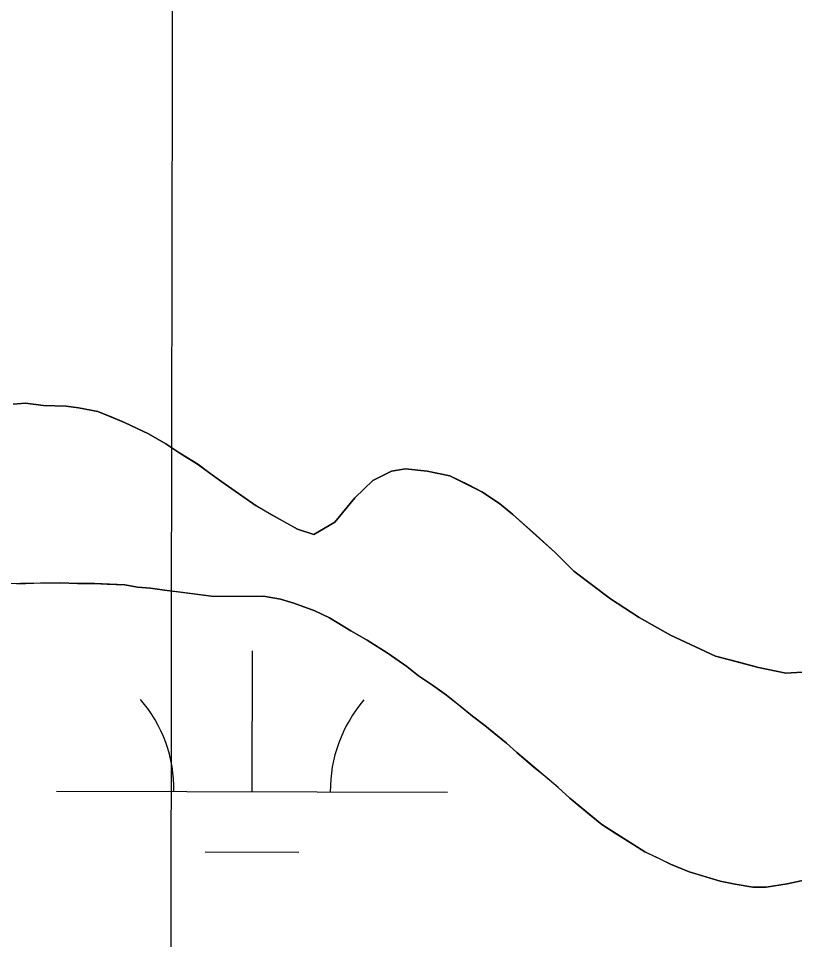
# Model space of a CAD drawing. Extents: x 3219052 to 3256913, y 800770 to 826146.
# Drawn here: x 3228442.7 to 3228641.2, y 823156.7 to 823392.1 of the extents above; entities that cross this region are included whole.
import ezdxf

# ---------------------------------------------------------------- set-up
doc = ezdxf.new("R2010")
doc.units = 0
for name, color, linetype in [('V-GRID-MAJR', 7, 'Continuous'), ('V-SITE-VEGE', 7, 'Continuous'), ('V-TOPO-SHOR', 7, 'Continuous'), ('V-WETL-SWMP', 7, 'Continuous')]:
    doc.layers.add(name, color=color, linetype=linetype)

msp = doc.modelspace()

# ---------------------------------------------------------------- linework, layer by layer
at = {"layer": 'V-GRID-MAJR'}
msp.add_spline([(3228457.14, 806177.393), (3228465.955, 812237.661), (3228474.772, 818299.872), (3228483.589, 824362.121), (3228483.592, 824364.024)], degree=3, dxfattribs=at)
at = {"layer": 'V-SITE-VEGE'}
for p, q in [((3228441.3310000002, 823293.5970000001), (3228444.511, 823293.806)), ((3228444.511, 823293.806), (3228449.091, 823293.2239999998)), ((3228449.091, 823293.2239999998), (3228454.858, 823293.046)), ((3228454.858, 823293.046), (3228458.04, 823292.659)), ((3228458.04, 823292.659), (3228463.017, 823291.68)), ((3228463.017, 823291.68), (3228469.79, 823288.919)), ((3228469.79, 823288.919), (3228475.964, 823285.9579999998)), ((3228475.964, 823285.958), (3228480.349, 823283.388)), ((3228480.349, 823283.388), (3228483.937, 823281.014)), ((3228483.937, 823281.014), (3228488.523, 823278.243)), ((3228488.523, 823278.243), (3228494.704, 823273.6900000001)), ((3228533.288, 823274.022), (3228538.054, 823276.424)), ((3228538.054, 823276.424), (3228541.631, 823277.035)), ((3228541.631, 823277.035), (3228547.202, 823276.4549999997)), ((3228547.202, 823276.4549999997), (3228552.975, 823275.282)), ((3228552.975, 823275.282), (3228561.145, 823271.134)), ((3228494.704, 823273.6900000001), (3228503.475, 823267.555)), ((3228528.7290000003, 823269.6290000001), (3228533.288, 823274.022)), ((3228561.145, 823271.134), (3228565.728, 823268.1669999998)), ((3228523.578, 823263.446), (3228528.7290000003, 823269.6290000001)), ((3228565.728, 823268.167), (3228569.12, 823265.394)), ((3228503.475, 823267.555), (3228514.037, 823261.6240000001)), ((3228518.219, 823260.245), (3228523.578, 823263.446)), ((3228569.12, 823265.394), (3228575.1040000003, 823260.047)), ((3228514.037, 823261.6240000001), (3228518.219, 823260.245)), ((3228575.1040000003, 823260.047), (3228579.892, 823255.684)), ((3228579.892, 823255.684), (3228584.685, 823250.927)), ((3228584.685, 823250.927), (3228594.056, 823243.8)), ((3228453.4220000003, 823247.892), (3228438.107, 823247.638)), ((3228457.799, 823247.707), (3228453.4220000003, 823247.892)), ((3228462.173, 823247.7220000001), (3228457.799, 823247.707)), ((3228469.931, 823247.351), (3228462.173, 823247.7220000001)), ((3228473.116, 823246.765), (3228469.931, 823247.351)), ((3228476.499, 823246.579), (3228473.116, 823246.765)), ((3228480.0810000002, 823245.993), (3228476.499, 823246.579)), ((3228492.617, 823244.4450000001), (3228480.0810000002, 823245.993)), ((3228505.345, 823244.49), (3228492.617, 823244.4450000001)), ((3228509.724, 823243.708), (3228505.345, 823244.49)), ((3228513.109, 823242.7270000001), (3228509.724, 823243.708)), ((3228518.485, 823240.7540000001), (3228513.109, 823242.7270000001)), ((3228594.056, 823243.8), (3228601.431, 823239.0530000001)), ((3228522.27, 823238.979), (3228518.485, 823240.7540000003)), ((3228527.6520000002, 823235.6159999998), (3228522.27, 823238.9789999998)), ((3228601.431, 823239.0530000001), (3228609.406, 823234.5040000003)), ((3228531.838, 823233.242), (3228527.6520000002, 823235.6159999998)), ((3228537.218, 823229.88), (3228531.838, 823233.242)), ((3228609.406, 823234.5039999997), (3228620.957, 823229.1730000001)), ((3228542.004, 823226.515), (3228537.218, 823229.88)), ((3228620.957, 823229.1730000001), (3228631.9050000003, 823226.2299999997)), ((3228544.9960000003, 823224.139), (3228542.004, 823226.515)), ((3228631.9050000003, 823226.23), (3228638.873, 823224.8600000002)), ((3228548.5840000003, 823221.763), (3228544.9960000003, 823224.139)), ((3228638.873, 823224.86), (3228643.048, 823225.0729999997)), ((3228552.173, 823219.189), (3228548.5840000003, 823221.763)), ((3228558.755, 823213.844), (3228552.173, 823219.189)), ((3228561.946, 823211.4659999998), (3228558.755, 823213.844)), ((3228567.5300000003, 823206.911), (3228561.946, 823211.4659999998)), ((3228570.123, 823204.533), (3228567.5300000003, 823206.911)), ((3228580.6950000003, 823195.621), (3228570.123, 823204.533)), ((3228583.6890000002, 823192.846), (3228580.6950000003, 823195.621)), ((3228591.867, 823186.112), (3228583.6890000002, 823192.846)), ((3228602.83, 823179.187), (3228591.867, 823186.112)), ((3228609.406, 823176.027), (3228602.83, 823179.187)), ((3228614.186, 823174.055), (3228609.406, 823176.027)), ((3228622.149, 823171.696), (3228614.186, 823174.055)), ((3228625.929, 823170.914), (3228622.149, 823171.696)), ((3228644.0270000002, 823171.97), (3228639.256, 823170.959)), ((3228630.509, 823170.133), (3228625.929, 823170.914)), ((3228633.89, 823170.1460000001), (3228630.509, 823170.133)), ((3228639.256, 823170.959), (3228633.89, 823170.1460000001))]:
    msp.add_line(p, q, dxfattribs=at)
at = {"layer": 'V-TOPO-SHOR'}
for points in [[(3228643.048, 823225.073), (3228638.873, 823224.86), (3228631.9050000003, 823226.228), (3228626.929, 823227.6020000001), (3228620.957, 823229.1730000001), (3228609.404, 823234.5040000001), (3228601.431, 823239.05), (3228594.056, 823243.8), (3228584.682, 823250.927), (3228579.892, 823255.684), (3228575.1040000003, 823260.045), (3228569.12, 823265.394), (3228565.728, 823268.167), (3228561.145, 823271.134), (3228557.755, 823272.912), (3228552.975, 823275.284), (3228547.202, 823276.4550000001), (3228541.631, 823277.035), (3228538.054, 823276.424), (3228533.288, 823274.022), (3228528.7290000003, 823269.6290000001), (3228523.578, 823263.446), (3228518.219, 823260.245), (3228514.039, 823261.6240000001), (3228507.264, 823265.38), (3228503.475, 823267.555), (3228500.686, 823269.535), (3228494.704, 823273.6900000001), (3228491.714, 823275.867), (3228488.523, 823278.243), (3228483.937, 823281.014), (3228480.349, 823283.388), (3228475.964, 823285.958), (3228469.79, 823288.919), (3228466.4020000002, 823290.3), (3228463.017, 823291.68), (3228458.04, 823292.659), (3228454.858, 823293.046), (3228449.088, 823293.224), (3228444.511, 823293.806), (3228441.3310000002, 823293.5970000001)], [(3228442.2830000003, 823247.654), (3228448.847, 823247.875), (3228453.4220000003, 823247.892), (3228457.799, 823247.707), (3228462.173, 823247.7220000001), (3228465.358, 823247.533), (3228469.931, 823247.351), (3228473.116, 823246.765), (3228476.499, 823246.579), (3228480.0810000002, 823245.993), (3228483.663, 823245.608), (3228488.238, 823245.027), (3228492.617, 823244.4450000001), (3228498.781, 823244.465), (3228502.162, 823244.478), (3228505.345, 823244.49), (3228509.724, 823243.708), (3228513.109, 823242.7270000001), (3228518.485, 823240.7540000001), (3228522.27, 823238.979), (3228527.6520000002, 823235.616), (3228531.838, 823233.242), (3228537.218, 823229.88), (3228542.004, 823226.515), (3228544.9960000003, 823224.139), (3228548.5840000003, 823221.763), (3228552.173, 823219.191), (3228555.363, 823216.617), (3228558.755, 823213.844), (3228561.946, 823211.468), (3228564.34, 823209.488), (3228567.5300000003, 823206.911), (3228570.123, 823204.533), (3228574.512, 823200.769), (3228577.705, 823198.197), (3228580.6950000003, 823195.621), (3228583.6890000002, 823192.846), (3228588.676, 823188.686), (3228591.867, 823186.112), (3228595.256, 823183.935), (3228600.038, 823180.9670000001), (3228602.83, 823179.187), (3228605.818, 823177.805), (3228609.404, 823176.027), (3228614.186, 823174.055), (3228617.3710000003, 823173.072), (3228622.149, 823171.696), (3228625.929, 823170.914), (3228630.509, 823170.133), (3228633.89, 823170.1460000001), (3228639.256, 823170.959), (3228644.025, 823171.97)]]:
    msp.add_lwpolyline(points, dxfattribs=at)
at = {"layer": 'V-WETL-SWMP'}
for p, q in [((3228441.3309300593, 823293.5940481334), (3228444.511930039, 823293.8030475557)), ((3228444.511930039, 823293.8030475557), (3228449.0889300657, 823293.2220483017)), ((3228449.0889300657, 823293.2220483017), (3228454.8579300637, 823293.0430482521)), ((3228454.8579300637, 823293.0430482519), (3228458.0409300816, 823292.6570487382)), ((3228458.0409300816, 823292.6570487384), (3228463.016930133, 823291.679050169)), ((3228463.016930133, 823291.679050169), (3228469.788930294, 823288.9180546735)), ((3228469.788930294, 823288.9180546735), (3228475.9649304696, 823285.956059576)), ((3228475.9649304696, 823285.956059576), (3228480.3499306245, 823283.3850638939)), ((3228480.3499306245, 823283.3850638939), (3228483.937930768, 823281.0110679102)), ((3228483.937930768, 823281.0110679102), (3228488.521930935, 823278.2420725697)), ((3228488.521930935, 823278.2420725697), (3228494.702931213, 823273.6880803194)), ((3228533.287931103, 823274.0200772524), (3228538.053930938, 823276.4230726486)), ((3228538.053930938, 823276.4230726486), (3228541.631930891, 823277.0320713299)), ((3228541.631930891, 823277.0320713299), (3228547.202930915, 823276.4540720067)), ((3228547.202930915, 823276.4540720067), (3228552.974930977, 823275.281073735)), ((3228552.974930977, 823275.2810737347), (3228561.143931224, 823271.1320806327)), ((3228494.702931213, 823273.6880803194), (3228503.475931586, 823267.5530907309)), ((3228528.7289313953, 823269.6280854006), (3228533.287931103, 823274.0200772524)), ((3228561.143931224, 823271.1320806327), (3228565.728931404, 823268.1640856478)), ((3228523.5789318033, 823263.4450967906), (3228528.7289313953, 823269.6280854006)), ((3228565.728931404, 823268.1640856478), (3228569.118931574, 823265.391090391)), ((3228503.475931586, 823267.5530907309), (3228514.037931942, 823261.6221006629)), ((3228518.218932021, 823260.2441028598), (3228523.5789318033, 823263.4450967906)), ((3228569.118931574, 823265.391090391), (3228575.104931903, 823260.0420995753)), ((3228514.037931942, 823261.6221006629), (3228518.218932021, 823260.2441028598)), ((3228575.104931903, 823260.042099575), (3228579.8929321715, 823255.6821070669)), ((3228579.8929321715, 823255.6821070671), (3228584.682932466, 823250.9251152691)), ((3228584.682932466, 823250.9251152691), (3228594.0559329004, 823243.7971274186)), ((3228453.4219415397, 823247.8893685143), (3228438.1069415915, 823247.6373699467)), ((3228457.7979415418, 823247.7053685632), (3228453.4219415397, 823247.8893685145)), ((3228462.1739415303, 823247.7203682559), (3228457.7979415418, 823247.7053685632)), ((3228469.9319415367, 823247.3493684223), (3228462.1739415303, 823247.7203682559)), ((3228473.1159415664, 823246.7633692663), (3228469.9319415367, 823247.3493684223)), ((3228476.497941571, 823246.5763693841), (3228473.1159415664, 823246.7633692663)), ((3228480.0799416, 823245.9913702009), (3228476.497941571, 823246.5763693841)), ((3228492.6159416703, 823244.4433721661), (3228480.0799416, 823245.9913702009)), ((3228505.3449416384, 823244.4873712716), (3228492.6159416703, 823244.4433721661)), ((3228509.7239416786, 823243.7063723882), (3228505.3449416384, 823244.4873712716)), ((3228513.107941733, 823242.7243739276), (3228509.7239416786, 823243.7063723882)), ((3228518.484941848, 823240.7533771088), (3228513.107941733, 823242.7243739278)), ((3228594.0559329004, 823243.7971274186), (3228601.430933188, 823239.0491354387)), ((3228522.2699419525, 823238.9763800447), (3228518.484941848, 823240.7533771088)), ((3228527.651942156, 823235.6133857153), (3228522.2699419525, 823238.9763800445)), ((3228601.430933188, 823239.0491354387), (3228609.402933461, 823234.5021430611)), ((3228531.8369422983, 823233.24138969), (3228527.651942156, 823235.6133857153)), ((3228537.218942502, 823229.8783953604), (3228531.8369422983, 823233.24138969)), ((3228609.402933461, 823234.5021430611), (3228620.956933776, 823229.1711518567)), ((3228502.4437781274, 823194.5333031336), (3228502.5192284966, 823230.5331918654)), ((3228542.003942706, 823226.5134010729), (3228537.218942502, 823229.8783953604)), ((3228620.956933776, 823229.1711518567), (3228631.90593394, 823226.2251564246)), ((3228544.995942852, 823224.1374051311), (3228542.003942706, 823226.5134010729)), ((3228631.90593394, 823226.2251564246), (3228638.8719340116, 823224.8571584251)), ((3228548.583942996, 823221.7624091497), (3228544.995942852, 823224.1374051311)), ((3228638.8719340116, 823224.8571584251), (3228643.0479339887, 823225.0701577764)), ((3228552.1729431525, 823219.189413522), (3228548.583942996, 823221.7624091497)), ((3228558.7549434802, 823213.8414226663), (3228552.1729431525, 823219.189413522)), ((3228561.944943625, 823211.4664267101), (3228558.7549434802, 823213.8414226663)), ((3228567.529943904, 823206.9104345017), (3228561.944943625, 823211.4664267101)), ((3228570.1239440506, 823204.5324385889), (3228567.529943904, 823206.9104345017)), ((3228580.695944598, 823195.6184538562), (3228570.1239440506, 823204.5324385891)), ((3228583.688944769, 823192.8444586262), (3228580.695944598, 823195.6184538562)), ((3228452.443887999, 823194.6380984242), (3228552.443668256, 823194.4285078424)), ((3228591.866945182, 823186.1094701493), (3228583.688944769, 823192.8444586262)), ((3228602.8299456, 823179.1864818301), (3228591.866945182, 823186.1094701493)), ((3228490.4114635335, 823179.1275016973), (3228514.411410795, 823179.0771999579)), ((3228609.4039457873, 823176.0264870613), (3228602.8299456, 823179.1864818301)), ((3228614.184945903, 823174.053490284), (3228609.4039457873, 823176.0264870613)), ((3228622.148946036, 823171.6944939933), (3228614.184945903, 823174.053490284)), ((3228625.9299460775, 823170.9114951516), (3228622.148946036, 823171.6944939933)), ((3228644.025945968, 823171.968492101), (3228639.255946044, 823170.957494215)), ((3228630.507946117, 823170.1314962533), (3228625.9299460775, 823170.9114951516)), ((3228633.8889461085, 823170.1434960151), (3228630.507946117, 823170.1314962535)), ((3228639.255946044, 823170.957494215), (3228633.8889461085, 823170.1434960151))]:
    msp.add_line(p, q, dxfattribs=at)
for centre, radius, start, end in [((3228447.20195853, 823195.1238888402), 35.24628790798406, 359.1080939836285, 40.65175231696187), ((3228557.68758795, 823194.892320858), 35.246287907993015, 139.10808960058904, 180.65174793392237)]:
    msp.add_arc(centre, radius, start, end, dxfattribs=at)

doc.saveas('drawing.dxf')
